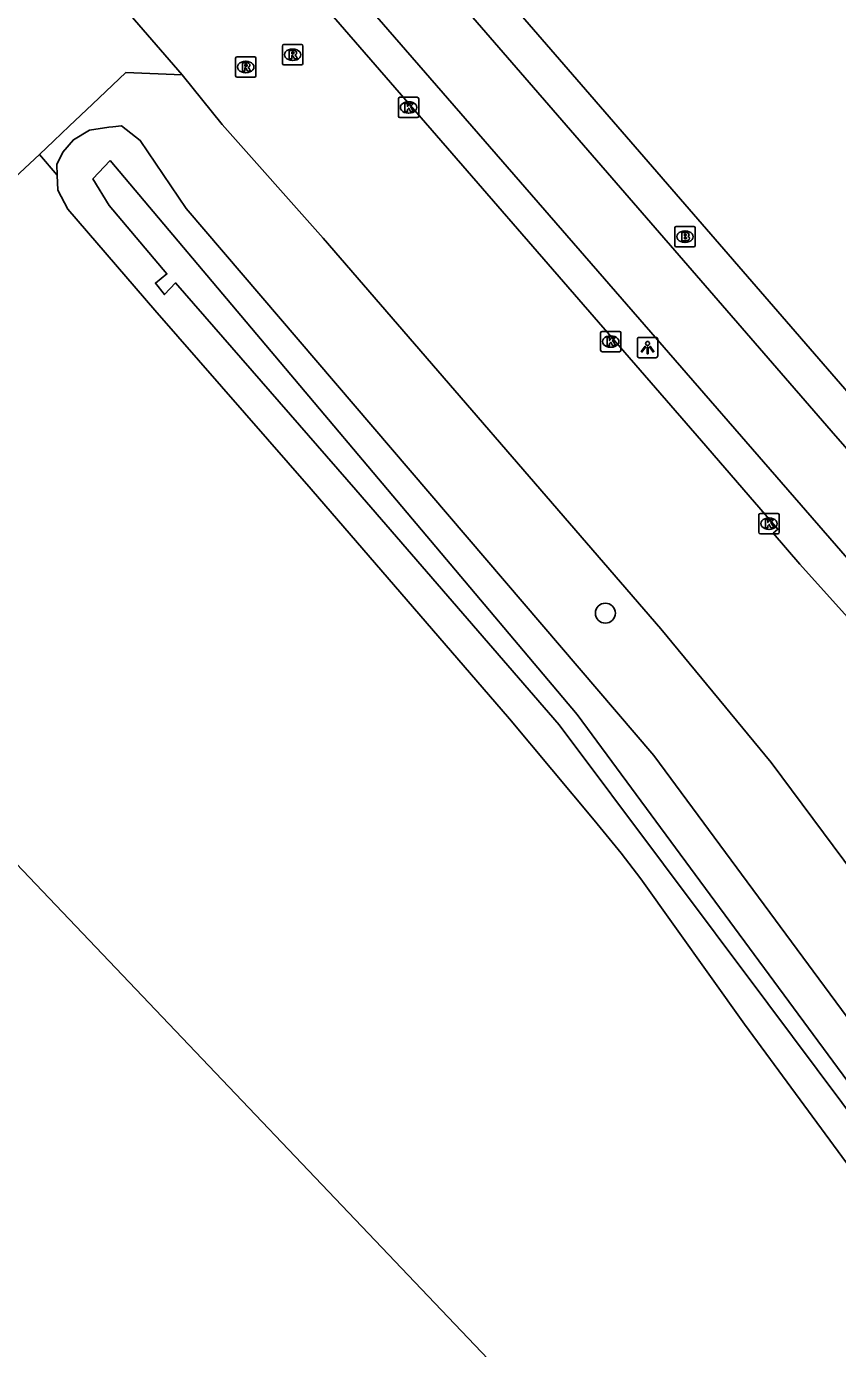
# Model space of a CAD drawing. Extents: x 156141 to 158132, y 385651 to 388399.
# Drawn here: x 156517.2 to 156556.9, y 387682.2 to 387747 of the extents above; entities that cross this region are included whole.
import ezdxf

# ---------------------------------------------------------------- set-up
doc = ezdxf.new("R2010")
doc.units = 0
for name, color, linetype in [('IMGEO_Berm_groen', 7, 'Continuous'), ('IMGEO_Boom', 7, 'Continuous'), ('IMGEO_Brandkraan', 7, 'Continuous'), ('IMGEO_Erf', 7, 'Continuous'), ('IMGEO_Fietspad_gesloten', 7, 'Continuous'), ('IMGEO_Groenvoorziening', 7, 'Continuous'), ('IMGEO_Hek', 7, 'Continuous'), ('IMGEO_Kolk', 7, 'Continuous'), ('IMGEO_Lichtpunt', 7, 'Continuous'), ('IMGEO_Muur', 7, 'Continuous'), ('IMGEO_Pand', 7, 'Continuous'), ('IMGEO_Rijbaan_lokaal_gesloten', 7, 'Continuous'), ('IMGEO_Rijbaan_lokaal_open', 7, 'Continuous'), ('IMGEO_Rioolput', 7, 'Continuous'), ('IMGEO_Waterloop', 7, 'Continuous')]:
    doc.layers.add(name, color=color, linetype=linetype)

msp = doc.modelspace()

# ---------------------------------------------------------------- linework, layer by layer
at = {"layer": 'IMGEO_Berm_groen'}
for points in [[(156584.645, 387663.233), (156570.074, 387681.345), (156547.939, 387711.316), (156525.024, 387738.122), (156522.777, 387741.452), (156521.853, 387742.165), (156521.432, 387742.126), (156521.244, 387742.109), (156520.283, 387741.952), (156519.503, 387741.486), (156518.978, 387740.872), (156518.693, 387740.278), (156518.709, 387739.749)], [(156518.709, 387739.749), (156517.833, 387740.764)]]:
    msp.add_lwpolyline(points, dxfattribs=at)
at = {"layer": 'IMGEO_Boom'}
msp.add_circle((156545.565, 387718.286), 0.489, dxfattribs=at)
at = {"layer": 'IMGEO_Brandkraan'}
for p, q in [((156549.041, 387737.237), (156549.893, 387737.237)), ((156548.966, 387736.311), (156548.966, 387737.163)), ((156549.454, 387737.017), (156549.479, 387737.017)), ((156549.967, 387737.163), (156549.967, 387736.311)), ((156549.893, 387736.237), (156549.041, 387736.237)), ((156549.477, 387736.457), (156549.452, 387736.457))]:
    msp.add_line(p, q, dxfattribs=at)
for points in [[(156549.041, 387737.237), (156549.893, 387737.237)], [(156548.966, 387736.311), (156548.966, 387737.163)], [(156549.314, 387736.937), (156549.314, 387736.537), (156549.527, 387736.537)], [(156549.545, 387736.937), (156549.314, 387736.937)], [(156549.493, 387736.856), (156549.439, 387736.856), (156549.439, 387736.78)], [(156549.439, 387736.78), (156549.492, 387736.78)], [(156549.501, 387736.704), (156549.439, 387736.704), (156549.439, 387736.623)], [(156549.439, 387736.623), (156549.501, 387736.623)], [(156549.967, 387737.163), (156549.967, 387736.311)], [(156549.893, 387736.237), (156549.041, 387736.237)]]:
    msp.add_lwpolyline(points, dxfattribs=at)
for centre, radius, start, end in [((156549.043, 387737.161), 0.0765, 91.55205, 178.44795), ((156549.043, 387737.161), 0.0765, 91.55205, 178.44795), ((156549.891, 387737.161), 0.0765, 1.55205, 88.44795), ((156549.891, 387737.161), 0.0765, 1.55205, 88.44795), ((156549.494, 387736.818), 0.0379, 267.82845, 90.93552), ((156549.502, 387736.663), 0.0404, 269.87594, 90.50774), ((156549.533, 387736.788), 0.251, 268.66757, 293.53466), ((156549.549, 387736.792), 0.145, 59.4692, 91.53667), ((156549.574, 387736.839), 0.0922, 285.51372, 58.15012), ((156549.579, 387736.647), 0.105, 301.31148, 78.98903), ((156549.043, 387736.313), 0.0765, 181.55205, 268.44795), ((156549.043, 387736.313), 0.0765, 181.55205, 268.44795), ((156549.891, 387736.313), 0.0765, 271.55205, 358.44795), ((156549.891, 387736.313), 0.0765, 271.55205, 358.44795)]:
    msp.add_arc(centre, radius, start, end, dxfattribs=at)
for centre, major_axis, ratio, start_param, end_param in [((156549.453, 387736.737), (-0.387, 0.002), 0.722429, 4.712389, 7.853982), ((156549.478, 387736.737), (-0.39, 0.002), 0.717154, 1.570796, 4.712389)]:
    msp.add_ellipse(centre, major_axis=major_axis, ratio=ratio, start_param=start_param, end_param=end_param, dxfattribs=at)
at = {"layer": 'IMGEO_Erf'}
msp.add_lwpolyline([(156567.5, 387633.796), (156575.957, 387641.808), (156578.282, 387643.891), (156578.846, 387644.587), (156579.294, 387645.496), (156580.017, 387648.291), (156580.649, 387653.341), (156581.089, 387656.806), (156581.077, 387658.572), (156580.926, 387660.255), (156580.363, 387661.931), (156574.593, 387668.902), (156565.651, 387680.375), (156558.419, 387689.922), (156552.375, 387698.137), (156547.3, 387705.267), (156546.331, 387706.515), (156545.02, 387708.14), (156540.866, 387713.107), (156531.153, 387724.356), (156523.484, 387733.14), (156519.229, 387738.081), (156518.731, 387739.023), (156518.709, 387739.749)], dxfattribs=at)
at = {"layer": 'IMGEO_Fietspad_gesloten'}
for points in [[(156591.289, 387687.204), (156582.394, 387697.7), (156556.635, 387727.219), (156534.38, 387752.908), (156531.812, 387755.872)], [(156531.441, 387750.899), (156589.59, 387683.941)]]:
    msp.add_lwpolyline(points, dxfattribs=at)
at = {"layer": 'IMGEO_Groenvoorziening'}
msp.add_lwpolyline([(156531.995, 387758.464), (156536.537, 387753.258), (156597.535, 387682.813), (156599.61, 387680.632), (156602.016, 387678.809), (156604.844, 387677.751), (156607.85, 387677.388), (156610.847, 387677.243), (156613.809, 387676.791), (156619.656, 387675.294), (156622.479, 387674.294), (156625.265, 387673.157), (156629.6, 387669.006), (156633.427, 387664.378), (156638.85, 387657.196), (156638.096, 387653.817), (156635.094, 387640.354), (156649.301, 387624.631), (156650.851, 387622.917), (156654.149, 387619.266), (156656.158, 387617.043), (156657.325, 387618.097), (156670.587, 387603.403)], dxfattribs=at)
at = {"layer": 'IMGEO_Hek'}
msp.add_lwpolyline([(156536.537, 387753.258), (156597.535, 387682.813)], dxfattribs=at)
at = {"layer": 'IMGEO_Kolk'}
for p, q in [((156535.421, 387742.645), (156535.421, 387743.497)), ((156535.496, 387743.571), (156536.348, 387743.571)), ((156535.909, 387743.351), (156535.934, 387743.351)), ((156536.422, 387743.497), (156536.422, 387742.645)), ((156536.348, 387742.571), (156535.496, 387742.571)), ((156535.932, 387742.791), (156535.907, 387742.791)), ((156545.328, 387731.17), (156545.328, 387732.022)), ((156545.403, 387732.096), (156546.255, 387732.096)), ((156546.329, 387732.022), (156546.329, 387731.17)), ((156545.816, 387731.876), (156545.841, 387731.876)), ((156546.255, 387731.096), (156545.403, 387731.096)), ((156545.839, 387731.316), (156545.814, 387731.316)), ((156553.083, 387722.247), (156553.083, 387723.099)), ((156553.158, 387723.173), (156554.01, 387723.173)), ((156553.571, 387722.953), (156553.596, 387722.953)), ((156554.084, 387723.099), (156554.084, 387722.247)), ((156553.594, 387722.393), (156553.569, 387722.393)), ((156554.01, 387722.173), (156553.158, 387722.173))]:
    msp.add_line(p, q, dxfattribs=at)
for points in [[(156535.421, 387742.645), (156535.421, 387743.497)], [(156535.496, 387743.571), (156536.348, 387743.571)], [(156535.742, 387743.271), (156535.865, 387743.271), (156535.865, 387743.12), (156535.995, 387743.271), (156536.159, 387743.271), (156536.013, 387743.12), (156536.166, 387742.871), (156536.014, 387742.871), (156535.929, 387743.035), (156535.865, 387742.968), (156535.865, 387742.871), (156535.742, 387742.871), (156535.742, 387743.271)], [(156536.422, 387743.497), (156536.422, 387742.645)], [(156536.348, 387742.571), (156535.496, 387742.571)], [(156545.328, 387731.17), (156545.328, 387732.022)], [(156545.403, 387732.096), (156546.255, 387732.096)], [(156546.329, 387732.022), (156546.329, 387731.17)], [(156545.649, 387731.796), (156545.772, 387731.796), (156545.772, 387731.645), (156545.902, 387731.796), (156546.066, 387731.796), (156545.92, 387731.645), (156546.073, 387731.396), (156545.921, 387731.396), (156545.836, 387731.56), (156545.772, 387731.493), (156545.772, 387731.396), (156545.649, 387731.396), (156545.649, 387731.796)], [(156546.255, 387731.096), (156545.403, 387731.096)], [(156553.083, 387722.247), (156553.083, 387723.099)], [(156553.158, 387723.173), (156554.01, 387723.173)], [(156554.084, 387723.099), (156554.084, 387722.247)], [(156553.404, 387722.873), (156553.527, 387722.873), (156553.527, 387722.722), (156553.657, 387722.873), (156553.821, 387722.873), (156553.675, 387722.722), (156553.828, 387722.473), (156553.676, 387722.473), (156553.591, 387722.637), (156553.527, 387722.57), (156553.527, 387722.473), (156553.404, 387722.473), (156553.404, 387722.873)], [(156554.01, 387722.173), (156553.158, 387722.173)]]:
    msp.add_lwpolyline(points, dxfattribs=at)
for centre, start, end in [((156535.498, 387743.495), 91.55205, 178.44795), ((156535.498, 387743.495), 91.55205, 178.44795), ((156536.346, 387743.495), 1.55205, 88.44795), ((156536.346, 387743.495), 1.55205, 88.44795), ((156535.498, 387742.647), 181.55205, 268.44795), ((156535.498, 387742.647), 181.55205, 268.44795), ((156536.346, 387742.647), 271.55205, 358.44795), ((156536.346, 387742.647), 271.55205, 358.44795), ((156545.405, 387732.02), 91.55205, 178.44795), ((156545.405, 387732.02), 91.55205, 178.44795), ((156546.253, 387732.02), 1.55205, 88.44795), ((156546.253, 387732.02), 1.55205, 88.44795), ((156545.405, 387731.172), 181.55205, 268.44795), ((156545.405, 387731.172), 181.55205, 268.44795), ((156546.253, 387731.172), 271.55205, 358.44795), ((156546.253, 387731.172), 271.55205, 358.44795), ((156553.16, 387723.097), 91.55205, 178.44795), ((156553.16, 387723.097), 91.55205, 178.44795), ((156554.008, 387723.097), 1.55205, 88.44795), ((156554.008, 387723.097), 1.55205, 88.44795), ((156553.16, 387722.249), 181.55205, 268.44795), ((156553.16, 387722.249), 181.55205, 268.44795), ((156554.008, 387722.249), 271.55205, 358.44795), ((156554.008, 387722.249), 271.55205, 358.44795)]:
    msp.add_arc(centre, 0.0765, start, end, dxfattribs=at)
for centre, major_axis, ratio, start_param, end_param in [((156535.908, 387743.071), (-0.387, 0.002), 0.722429, 4.712389, 7.853982), ((156535.933, 387743.071), (-0.39, 0.002), 0.717154, 1.570796, 4.712389), ((156545.815, 387731.596), (-0.387, 0.002), 0.722429, 4.712389, 7.853982), ((156545.84, 387731.596), (-0.39, 0.002), 0.717154, 1.570796, 4.712389), ((156553.57, 387722.673), (-0.387, 0.002), 0.722429, 4.712389, 7.853982), ((156553.595, 387722.673), (-0.39, 0.002), 0.717154, 1.570796, 4.712389)]:
    msp.add_ellipse(centre, major_axis=major_axis, ratio=ratio, start_param=start_param, end_param=end_param, dxfattribs=at)
at = {"layer": 'IMGEO_Lichtpunt'}
for p, q in [((156547.133, 387731.705), (156547.133, 387730.898)), ((156547.133, 387731.705), (156547.133, 387730.898)), ((156548.035, 387731.8), (156547.227, 387731.8)), ((156548.035, 387731.8), (156547.227, 387731.8)), ((156548.129, 387730.898), (156548.129, 387731.705)), ((156548.129, 387730.898), (156548.129, 387731.705)), ((156547.227, 387730.804), (156548.035, 387730.804)), ((156547.227, 387730.804), (156548.035, 387730.804))]:
    msp.add_line(p, q, dxfattribs=at)
for points in [[(156547.507, 387731.369), (156547.546, 387731.341), (156547.358, 387731.079), (156547.32, 387731.106), (156547.507, 387731.369)], [(156547.719, 387731.341), (156547.757, 387731.368), (156547.944, 387731.106), (156547.905, 387731.078), (156547.719, 387731.341)], [(156547.609, 387731.321), (156547.656, 387731.321), (156547.656, 387730.999), (156547.609, 387730.999), (156547.609, 387731.321)]]:
    msp.add_lwpolyline(points, dxfattribs=at)
msp.add_circle((156547.632, 387731.503), 0.0994, dxfattribs=at)
for centre, start, end in [((156547.227, 387731.705), 90, 180), ((156547.227, 387731.705), 90, 180), ((156548.035, 387731.705), 0, 90), ((156548.035, 387731.705), 0, 90), ((156547.227, 387730.898), 180, 270), ((156547.227, 387730.898), 180, 270), ((156548.035, 387730.898), 270, 0), ((156548.035, 387730.898), 270, 360)]:
    msp.add_arc(centre, 0.0946, start, end, dxfattribs=at)
at = {"layer": 'IMGEO_Muur'}
msp.add_lwpolyline([(156524.081, 387734.91), (156523.517, 387734.458), (156523.957, 387733.896), (156524.51, 387734.47)], dxfattribs=at)
at = {"layer": 'IMGEO_Pand'}
msp.add_lwpolyline([(156456.37, 387800.385), (156460.644, 387795.893), (156457.204, 387792.622), (156460.267, 387789.401), (156466.183, 387783.179), (156454.133, 387771.742), (156550.238, 387670.785), (156549.847, 387670.412), (156549.536, 387670.738), (156534.24, 387656.305), (156534.551, 387655.98), (156534.16, 387655.607), (156518.91, 387671.612), (156443.431, 387599.812), (156351.833, 387512.643)], dxfattribs=at)
at = {"layer": 'IMGEO_Rijbaan_lokaal_gesloten'}
for points in [[(156518.877, 387751.539), (156524.824, 387744.67)], [(156531.283, 387748.63), (156550.277, 387726.725), (156554.012, 387722.401), (156553.779, 387722.201), (156555.097, 387720.691), (156559.788, 387715.47), (156566.662, 387707.871), (156583.574, 387689.146), (156588.617, 387682.987)], [(156524.824, 387744.67), (156526.796, 387742.24), (156531.733, 387736.662), (156548.275, 387717.513), (156553.694, 387710.974), (156574.521, 387682.956), (156575.74, 387681.372), (156587.8, 387666.65)]]:
    msp.add_lwpolyline(points, dxfattribs=at)
at = {"layer": 'IMGEO_Rijbaan_lokaal_open'}
for points in [[(156517.833, 387740.764), (156516.636, 387739.629), (156513.152, 387744.199), (156514.094, 387745.097)], [(156524.824, 387744.67), (156522.075, 387744.788), (156520.437, 387743.235), (156519.293, 387742.149), (156518.537, 387741.432), (156517.833, 387740.764)]]:
    msp.add_lwpolyline(points, dxfattribs=at)
at = {"layer": 'IMGEO_Rioolput'}
for p, q in [((156529.742, 387745.228), (156529.742, 387746.08)), ((156529.817, 387746.154), (156530.669, 387746.154)), ((156530.23, 387745.934), (156530.255, 387745.934)), ((156530.743, 387746.08), (156530.743, 387745.228)), ((156527.444, 387744.626), (156527.444, 387745.478)), ((156527.519, 387745.552), (156528.371, 387745.552)), ((156527.932, 387745.332), (156527.957, 387745.332)), ((156528.445, 387745.478), (156528.445, 387744.626)), ((156530.669, 387745.154), (156529.817, 387745.154)), ((156530.253, 387745.374), (156530.228, 387745.374)), ((156528.371, 387744.552), (156527.519, 387744.552)), ((156527.955, 387744.772), (156527.93, 387744.772))]:
    msp.add_line(p, q, dxfattribs=at)
for points in [[(156529.742, 387745.228), (156529.742, 387746.08)], [(156529.817, 387746.154), (156530.669, 387746.154)], [(156530.331, 387745.852), (156530.079, 387745.854), (156530.079, 387745.454)], [(156530.257, 387745.773), (156530.203, 387745.773), (156530.203, 387745.692)], [(156530.203, 387745.692), (156530.255, 387745.692)], [(156530.743, 387746.08), (156530.743, 387745.228)], [(156527.444, 387744.626), (156527.444, 387745.478)], [(156527.519, 387745.552), (156528.371, 387745.552)], [(156528.033, 387745.25), (156527.781, 387745.252), (156527.781, 387744.852)], [(156527.781, 387744.852), (156527.905, 387744.852), (156527.905, 387745.014), (156527.916, 387745.014)], [(156527.959, 387745.171), (156527.905, 387745.171), (156527.905, 387745.09)], [(156527.905, 387745.09), (156527.957, 387745.09)], [(156527.963, 387744.985), (156528.034, 387744.852), (156528.174, 387744.852), (156528.109, 387744.978)], [(156528.445, 387745.478), (156528.445, 387744.626)], [(156530.669, 387745.154), (156529.817, 387745.154)], [(156530.079, 387745.454), (156530.203, 387745.454), (156530.203, 387745.616), (156530.214, 387745.616)], [(156530.261, 387745.587), (156530.332, 387745.454), (156530.472, 387745.454), (156530.407, 387745.58)], [(156528.371, 387744.552), (156527.519, 387744.552)]]:
    msp.add_lwpolyline(points, dxfattribs=at)
for centre, radius, start, end in [((156529.819, 387746.078), 0.0765, 91.55205, 178.44795), ((156529.819, 387746.078), 0.0765, 91.55205, 178.44795), ((156530.239, 387745.881), 0.19, 274.7715, 282.96867), ((156530.263, 387745.677), 0.0964, 77.00612, 93.18647), ((156530.277, 387745.734), 0.0378, 276.66336, 79.67722), ((156530.33, 387745.742), 0.109, 350.36119, 89.41601), ((156530.328, 387745.742), 0.112, 277.58423, 350.98172), ((156530.312, 387745.527), 0.108, 29.51342, 73.79051), ((156530.667, 387746.078), 0.0765, 1.55205, 88.44795), ((156530.667, 387746.078), 0.0765, 1.55205, 88.44795), ((156527.521, 387745.476), 0.0765, 91.55205, 178.44795), ((156527.521, 387745.476), 0.0765, 91.55205, 178.44795), ((156527.915, 387744.961), 0.0533, 26.02933, 88.69889), ((156527.941, 387745.279), 0.19, 274.7715, 282.96867), ((156527.965, 387745.075), 0.0964, 77.00612, 93.18647), ((156527.979, 387745.132), 0.0378, 276.66336, 79.67722), ((156528.032, 387745.14), 0.109, 350.36119, 89.41601), ((156528.03, 387745.14), 0.112, 277.58423, 350.98172), ((156528.014, 387744.925), 0.108, 29.51342, 73.79051), ((156528.369, 387745.476), 0.0765, 1.55205, 88.44795), ((156528.369, 387745.476), 0.0765, 1.55205, 88.44795), ((156529.819, 387745.23), 0.0765, 181.55205, 268.44795), ((156529.819, 387745.23), 0.0765, 181.55205, 268.44795), ((156530.213, 387745.563), 0.0533, 26.02933, 88.69889), ((156530.667, 387745.23), 0.0765, 271.55205, 358.44795), ((156530.667, 387745.23), 0.0765, 271.55205, 358.44795), ((156527.521, 387744.628), 0.0765, 181.55205, 268.44795), ((156527.521, 387744.628), 0.0765, 181.55205, 268.44795), ((156528.369, 387744.628), 0.0765, 271.55205, 358.44795), ((156528.369, 387744.628), 0.0765, 271.55205, 358.44795)]:
    msp.add_arc(centre, radius, start, end, dxfattribs=at)
for centre, major_axis, ratio, start_param, end_param in [((156530.229, 387745.654), (-0.387, 0.002), 0.722429, 4.712389, 7.853982), ((156530.254, 387745.654), (-0.39, 0.002), 0.717154, 1.570796, 4.712389), ((156527.931, 387745.052), (-0.387, 0.002), 0.722429, 4.712389, 7.853982), ((156527.956, 387745.052), (-0.39, 0.002), 0.717154, 1.570796, 4.712389)]:
    msp.add_ellipse(centre, major_axis=major_axis, ratio=ratio, start_param=start_param, end_param=end_param, dxfattribs=at)
at = {"layer": 'IMGEO_Waterloop'}
for points in [[(156521.3, 387740.463), (156520.46, 387739.574), (156521.246, 387738.267), (156524.081, 387734.91), (156523.517, 387734.458), (156523.957, 387733.896), (156524.51, 387734.47), (156533.34, 387724.324), (156543.299, 387712.805), (156553.525, 387699.15), (156564.449, 387684.53), (156573.094, 387673.133), (156581.964, 387662.764)], [(156582.621, 387663.544), (156575.147, 387672.168), (156557.447, 387695.331), (156544.182, 387713.318), (156521.3, 387740.463)]]:
    msp.add_lwpolyline(points, dxfattribs=at)

doc.saveas('drawing.dxf')
